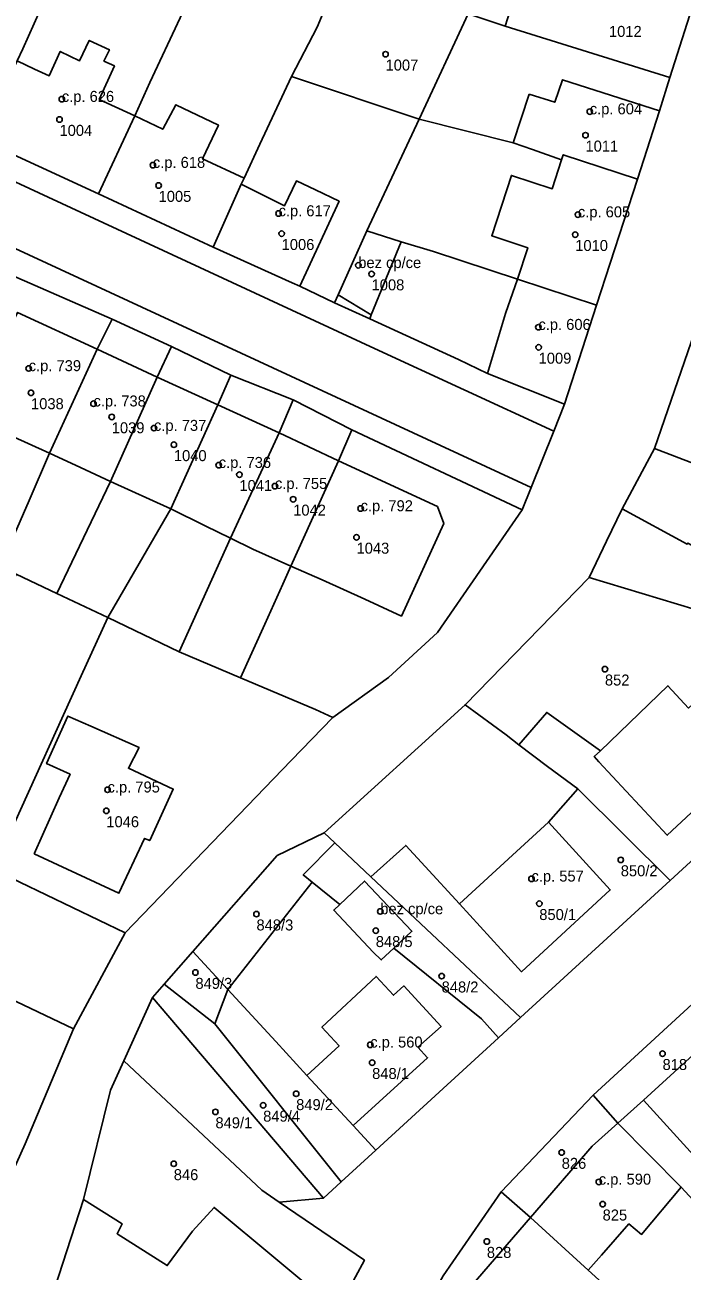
# Model space of a CAD drawing. Extents: x -878211 to -870363, y -1058464 to -1052522.
# Drawn here: x -874902.9 to -874843.1, y -1056630.7 to -1056517.4 of the extents above; entities that cross this region are included whole.
import ezdxf

# ---------------------------------------------------------------- set-up
doc = ezdxf.new("R2010")
doc.units = 0
for name, color, linetype in [('Definiční body', 7, 'Continuous'), ('Polygon budovy', 7, 'Continuous'), ('Polygon parcely', 7, 'Continuous')]:
    doc.layers.add(name, color=color, linetype=linetype)

msp = doc.modelspace()

# ---------------------------------------------------------------- linework, layer by layer
at = {"layer": 'Definiční body'}
for centre in [(-874870.08, -1056520.05994), (-874899.52, -1056524.14994), (-874899.73, -1056525.99994), (-874851.51, -1056525.27994), (-874851.9, -1056527.42994), (-874891.24, -1056530.14994), (-874890.72, -1056531.99994), (-874879.81, -1056534.54994), (-874852.59, -1056534.64994), (-874879.53, -1056536.37994), (-874852.83, -1056536.46994), (-874872.56, -1056539.25994), (-874871.35, -1056540.04994), (-874856.18, -1056544.88994), (-874856.16, -1056546.71994), (-874902.53, -1056548.63994), (-874902.32, -1056550.85994), (-874896.64, -1056551.84994), (-874894.98, -1056553.04994), (-874891.14, -1056554.06994), (-874889.33, -1056555.57994), (-874885.25, -1056557.43994), (-874883.37, -1056558.29994), (-874880.14, -1056559.34994), (-874878.48, -1056560.53994), (-874872.35, -1056561.37994), (-874872.72, -1056563.99994), (-874850.13, -1056575.98994), (-874895.36, -1056586.95994), (-874895.47, -1056588.87994), (-874848.69, -1056593.33994), (-874856.81, -1056595.05994), (-874856.1, -1056597.31994), (-874881.82, -1056598.26994), (-874870.56, -1056598.02994), (-874870.97, -1056599.77994), (-874887.37, -1056603.57994), (-874864.98, -1056603.90994), (-874871.47, -1056610.15994), (-874844.89, -1056610.95994), (-874871.3, -1056611.77994), (-874878.21, -1056614.60994), (-874881.21, -1056615.65994), (-874885.55, -1056616.25994), (-874854.06, -1056619.94994), (-874889.34, -1056620.97994), (-874850.69, -1056622.62994), (-874850.34, -1056624.64994), (-874860.87, -1056628.04994)]:
    msp.add_circle(centre, 0.25, dxfattribs=at)
at = {"layer": 'Polygon budovy'}
for points in [[(-874861.78, -1056513.02), (-874858.15, -1056514.16), (-874859.19, -1056517.5), (-874844.22, -1056522.17), (-874841.52, -1056513.7), (-874851.43, -1056510.47), (-874856.54, -1056508.91), (-874856.42, -1056508.49), (-874860.05, -1056507.38)], [(-874907.13, -1056527.72), (-874896.18, -1056532.77), (-874892.88, -1056525.66), (-874896.11, -1056524.17), (-874894.73, -1056521.12), (-874895.69, -1056520.69), (-874895.19, -1056519.66), (-874897.02, -1056518.8), (-874897.9, -1056520.65), (-874899.66, -1056519.81), (-874900.68, -1056522.04), (-874901.99, -1056521.42), (-874903.57, -1056520.67)], [(-874857.03, -1056523.69), (-874858.46, -1056528.12), (-874856.71, -1056528.74), (-874854.07, -1056529.68), (-874853.92, -1056529.2), (-874847.16, -1056531.42), (-874845.17, -1056525.2), (-874853.98, -1056522.38), (-874854.69, -1056524.43)], [(-874896.18, -1056532.77), (-874885.77, -1056537.61), (-874883.2, -1056531.88), (-874882.95, -1056531.34), (-874886.72, -1056529.58), (-874885.28, -1056526.51), (-874889.16, -1056524.65), (-874890.34, -1056526.88), (-874892.88, -1056525.66)], [(-874858.09, -1056540.52), (-874850.89, -1056542.89), (-874847.16, -1056531.42), (-874853.92, -1056529.2), (-874854.07, -1056529.68), (-874854.92, -1056532.3), (-874858.63, -1056531.09), (-874860.42, -1056536.57), (-874857.15, -1056537.66)], [(-874885.77, -1056537.61), (-874878.58, -1056540.86), (-874877.88, -1056541.17), (-874874.3, -1056533.43), (-874876.46, -1056532.4), (-874878.19, -1056531.58), (-874879.26, -1056533.84), (-874883.2, -1056531.88)], [(-874871.77, -1056536.13), (-874874.38, -1056541.94), (-874871.38, -1056543.78), (-874868.67, -1056537.12)], [(-874859.16, -1056543.65), (-874860.8, -1056549.09), (-874853.8, -1056551.88), (-874850.89, -1056542.89), (-874858.09, -1056540.52)], [(-874904.2, -1056554.73), (-874900.64, -1056556.36), (-874896.32, -1056546.88), (-874903.55, -1056543.55), (-874905.1, -1056546.78), (-874906.49, -1056546.22), (-874911.26, -1056556.7), (-874909.97, -1056557.35), (-874910.01, -1056557.53), (-874906.35, -1056559.27)], [(-874845.61, -1056555.93), (-874833.27, -1056560.66), (-874831.98, -1056556.65), (-874836.94, -1056554), (-874834.17, -1056548.37), (-874841.36, -1056544.65), (-874841.68, -1056544.48)], [(-874896.32, -1056546.88), (-874900.64, -1056556.36), (-874897.81, -1056557.66), (-874895.08, -1056558.91), (-874890.86, -1056549.43)], [(-874890.86, -1056549.43), (-874895.08, -1056558.91), (-874889.62, -1056561.41), (-874885.32, -1056551.95)], [(-874889.62, -1056561.41), (-874886.47, -1056562.96), (-874884.17, -1056564.08), (-874879.76, -1056554.49), (-874885.32, -1056551.95)], [(-874879.76, -1056554.49), (-874884.17, -1056564.08), (-874882.14, -1056565.08), (-874878.68, -1056566.62), (-874874.35, -1056557.03)], [(-874848.55, -1056561.42), (-874842.64, -1056564.62), (-874842.59, -1056564.53), (-874838.38, -1056566.81), (-874837.42, -1056565.01), (-874835.61, -1056565.91), (-874833.27, -1056560.66), (-874845.61, -1056555.93)], [(-874865.37, -1056561.21), (-874874.35, -1056557.03), (-874878.68, -1056566.62), (-874875.85, -1056567.86), (-874871.97, -1056569.62), (-874868.63, -1056571.16), (-874864.77, -1056562.75)], [(-874844.4, -1056577.5), (-874850.54, -1056583.41), (-874851.1, -1056583.95), (-874850.68, -1056584.41), (-874844.47, -1056591.1), (-874836.61, -1056583.79), (-874837.4, -1056582.95), (-874835.8, -1056581.49), (-874839.85, -1056577.06), (-874842.54, -1056579.53)], [(-874902.02, -1056592.79), (-874894.33, -1056596.38), (-874891.99, -1056591.38), (-874891.53, -1056591.58), (-874889.39, -1056586.9), (-874893.47, -1056585.01), (-874892.49, -1056583.12), (-874896.88, -1056581.18), (-874898.96, -1056580.26), (-874900.9, -1056584.58), (-874898.77, -1056585.55), (-874899.75, -1056587.7)], [(-874858.18, -1056592.59), (-874863.37, -1056597.35), (-874857.73, -1056603.51), (-874849.65, -1056596.07), (-874855.27, -1056589.92)], [(-874874.24, -1056597.39), (-874874.79, -1056597.91), (-874871.2, -1056601.74), (-874870.47, -1056602.44), (-874869.33, -1056601.37), (-874867.69, -1056599.83), (-874871.98, -1056595.26)], [(-874877.23, -1056612.95), (-874873.04, -1056617.49), (-874866.26, -1056611.34), (-874867.13, -1056610.38), (-874865.03, -1056608.48), (-874868.43, -1056604.8), (-874869.35, -1056605.65), (-874870.94, -1056603.93), (-874875.87, -1056608.54), (-874874.3, -1056610.24)], [(-874846.62, -1056615.19), (-874840.57, -1056621.86), (-874833.9, -1056615.79), (-874834.8, -1056614.69), (-874840.01, -1056609.16)], [(-874856.9, -1056625.86), (-874851.64, -1056630.65), (-874850.45, -1056629.3), (-874847.95, -1056626.45), (-874846.79, -1056627.4), (-874843.19, -1056623.1), (-874848.97, -1056617.28), (-874851.28, -1056619.38)], [(-874855.59, -1056639.15), (-874853.7, -1056637), (-874852.62, -1056637.94), (-874850.81, -1056635.87), (-874851.88, -1056634.93), (-874849.68, -1056632.43), (-874851.64, -1056630.65), (-874856.9, -1056625.86), (-874862.86, -1056632.79)]]:
    msp.add_lwpolyline(points, close=True, dxfattribs=at)
at = {"layer": 'Polygon parcely'}
for points in [[(-874851.3, -1056510.05), (-874856.42, -1056508.49), (-874860.05, -1056507.38), (-874860.34, -1056507.29), (-874871.28, -1056503.95), (-874874.21, -1056512.61), (-874862.56, -1056516.4), (-874859.19, -1056517.5), (-874844.22, -1056522.17), (-874841.52, -1056513.7), (-874841.4, -1056513.31)], [(-874885.99, -1056510.84), (-874897.52, -1056506.72), (-874899.06, -1056510.59), (-874900.48, -1056513.79), (-874903.07, -1056519.58), (-874903.57, -1056520.67), (-874907.13, -1056527.72), (-874896.18, -1056532.77), (-874892.88, -1056525.66), (-874891.51, -1056522.63)], [(-874911.83, -1056507.96), (-874914.59, -1056513.94), (-874918.59, -1056522.44), (-874907.13, -1056527.72), (-874903.57, -1056520.67), (-874903.07, -1056519.58), (-874900.48, -1056513.79)], [(-874885.99, -1056510.84), (-874891.51, -1056522.63), (-874892.88, -1056525.66), (-874896.18, -1056532.77), (-874885.77, -1056537.61), (-874883.2, -1056531.88), (-874882.95, -1056531.34), (-874881.51, -1056528.25), (-874878.63, -1056522.09), (-874876.3, -1056517.59), (-874875.15, -1056514.8)], [(-874862.56, -1056516.4), (-874874.21, -1056512.61), (-874875.15, -1056514.8), (-874876.3, -1056517.59), (-874878.63, -1056522.09), (-874867.02, -1056525.97)], [(-874859.19, -1056517.5), (-874862.56, -1056516.4), (-874867.02, -1056525.97), (-874858.46, -1056528.12), (-874856.71, -1056528.74), (-874854.07, -1056529.68), (-874853.92, -1056529.2), (-874847.16, -1056531.42), (-874845.17, -1056525.2), (-874844.22, -1056522.17)], [(-874878.63, -1056522.09), (-874881.51, -1056528.25), (-874882.95, -1056531.34), (-874883.2, -1056531.88), (-874885.77, -1056537.61), (-874878.58, -1056540.86), (-874877.88, -1056541.17), (-874874.71, -1056542.67), (-874874.38, -1056541.94), (-874871.77, -1056536.13), (-874867.02, -1056525.97)], [(-874854.07, -1056529.68), (-874856.71, -1056528.74), (-874858.46, -1056528.12), (-874867.02, -1056525.97), (-874871.77, -1056536.13), (-874868.67, -1056537.12), (-874865.72, -1056538), (-874858.09, -1056540.52), (-874850.89, -1056542.89), (-874847.16, -1056531.42), (-874853.92, -1056529.2)], [(-874857.65, -1056561.49), (-874856.84, -1056559.46), (-874875.82, -1056550.68), (-874905.42, -1056536.96), (-874921.88, -1056529.32), (-874923.47, -1056529.11), (-874925.12, -1056529.32), (-874926.09, -1056529.93), (-874926.4, -1056530.51), (-874926.47, -1056531.18), (-874926.31, -1056532.03), (-874925.7, -1056533.32), (-874924.49, -1056530.68), (-874905.58, -1056539.53), (-874894.95, -1056544.15), (-874889.56, -1056546.64), (-874884.16, -1056549.26), (-874878.49, -1056551.51), (-874873.16, -1056554.23)], [(-874871.77, -1056536.13), (-874874.38, -1056541.94), (-874874.71, -1056542.67), (-874871.52, -1056544.13), (-874871.38, -1056543.78), (-874868.67, -1056537.12)], [(-874868.67, -1056537.12), (-874871.38, -1056543.78), (-874871.52, -1056544.13), (-874863.44, -1056547.83), (-874860.8, -1056549.09), (-874853.8, -1056551.88), (-874850.89, -1056542.89), (-874858.09, -1056540.52), (-874865.72, -1056538)], [(-874894.95, -1056544.15), (-874905.58, -1056539.53), (-874913.9, -1056557.58), (-874915.9, -1056561.86), (-874913.71, -1056562.86), (-874908.47, -1056565.14), (-874905.44, -1056566.48), (-874903.83, -1056563.71), (-874902.5, -1056560.65), (-874900.64, -1056556.36), (-874896.32, -1056546.88)], [(-874889.56, -1056546.64), (-874894.95, -1056544.15), (-874896.32, -1056546.88), (-874900.64, -1056556.36), (-874902.5, -1056560.65), (-874903.83, -1056563.71), (-874905.44, -1056566.48), (-874903.67, -1056567.35), (-874899.97, -1056569.11), (-874898.6, -1056566.25), (-874895.08, -1056558.91), (-874890.86, -1056549.43)], [(-874822.15, -1056554.74), (-874822.6, -1056554.5), (-874834.17, -1056548.37), (-874841.36, -1056544.65), (-874841.68, -1056544.48), (-874845.61, -1056555.93), (-874833.27, -1056560.66), (-874830.35, -1056561.65), (-874830.56, -1056563.3), (-874827.76, -1056564.58), (-874826.27, -1056561.88)], [(-874884.16, -1056549.26), (-874889.56, -1056546.64), (-874890.86, -1056549.43), (-874895.08, -1056558.91), (-874898.6, -1056566.25), (-874899.97, -1056569.11), (-874895.33, -1056571.3), (-874893.69, -1056568.46), (-874889.62, -1056561.41), (-874885.32, -1056551.95)], [(-874878.49, -1056551.51), (-874884.16, -1056549.26), (-874885.32, -1056551.95), (-874889.62, -1056561.41), (-874893.69, -1056568.46), (-874895.33, -1056571.3), (-874888.86, -1056574.41), (-874884.17, -1056564.08), (-874879.76, -1056554.49)], [(-874873.16, -1056554.23), (-874878.49, -1056551.51), (-874879.76, -1056554.49), (-874884.17, -1056564.08), (-874888.86, -1056574.41), (-874883.26, -1056576.77), (-874881.07, -1056571.91), (-874879.43, -1056568.27), (-874878.68, -1056566.62), (-874874.35, -1056557.03)], [(-874857.65, -1056561.49), (-874873.16, -1056554.23), (-874874.35, -1056557.03), (-874878.68, -1056566.62), (-874879.43, -1056568.27), (-874881.07, -1056571.91), (-874883.26, -1056576.77), (-874876.46, -1056579.67), (-874874.86, -1056580.39), (-874869.82, -1056576.75), (-874865.36, -1056572.67)], [(-874830.35, -1056561.65), (-874833.27, -1056560.66), (-874845.61, -1056555.93), (-874848.55, -1056561.42), (-874849.99, -1056564.35), (-874851.56, -1056567.65), (-874845.14, -1056569.59), (-874837.09, -1056572.02), (-874830.56, -1056563.3)], [(-874914.37, -1056590.37), (-874905.76, -1056594.22), (-874899.38, -1056580.14), (-874897.76, -1056576.59), (-874895.33, -1056571.3), (-874899.97, -1056569.11), (-874903.67, -1056567.35), (-874908.86, -1056578.17), (-874913.07, -1056587.7)], [(-874851.56, -1056567.65), (-874862.85, -1056579.23), (-874859.11, -1056581.97), (-874857.96, -1056582.88), (-874855.42, -1056579.93), (-874850.54, -1056583.41), (-874844.4, -1056577.5), (-874842.54, -1056579.53), (-874839.85, -1056577.06), (-874835.68, -1056573.25), (-874837.09, -1056572.02), (-874845.14, -1056569.59)], [(-874905.76, -1056594.22), (-874893.76, -1056599.97), (-874878.66, -1056584.31), (-874874.86, -1056580.39), (-874876.46, -1056579.67), (-874883.26, -1056576.77), (-874888.86, -1056574.41), (-874895.33, -1056571.3), (-874897.76, -1056576.59), (-874899.38, -1056580.14)], [(-874827.77, -1056580.13), (-874835.68, -1056573.25), (-874839.85, -1056577.06), (-874842.54, -1056579.53), (-874844.4, -1056577.5), (-874850.54, -1056583.41), (-874855.42, -1056579.93), (-874857.96, -1056582.88), (-874855.35, -1056584.85), (-874852.58, -1056586.88), (-874844.21, -1056595.2)], [(-874859.11, -1056581.97), (-874862.85, -1056579.23), (-874875.65, -1056590.89), (-874874.7, -1056591.78), (-874871.42, -1056594.87), (-874868.25, -1056592.02), (-874866.48, -1056593.94), (-874863.37, -1056597.35), (-874857.73, -1056603.51), (-874849.65, -1056596.07), (-874855.27, -1056589.92), (-874852.58, -1056586.88), (-874855.35, -1056584.85), (-874857.96, -1056582.88)], [(-874844.21, -1056595.2), (-874852.58, -1056586.88), (-874855.27, -1056589.92), (-874849.65, -1056596.07), (-874857.73, -1056603.51), (-874863.37, -1056597.35), (-874866.48, -1056593.94), (-874868.25, -1056592.02), (-874871.42, -1056594.87), (-874857.81, -1056607.68)], [(-874887.62, -1056601.68), (-874884.43, -1056605.13), (-874876.75, -1056595.36), (-874877.56, -1056594.71), (-874874.7, -1056591.78), (-874875.65, -1056590.89), (-874879.93, -1056592.95)], [(-874859.81, -1056609.52), (-874857.81, -1056607.68), (-874871.42, -1056594.87), (-874874.7, -1056591.78), (-874877.56, -1056594.71), (-874876.75, -1056595.36), (-874874.24, -1056597.39), (-874871.98, -1056595.26), (-874867.69, -1056599.83), (-874869.33, -1056601.37), (-874861.36, -1056607.81)], [(-874871.98, -1056595.26), (-874874.24, -1056597.39), (-874874.79, -1056597.91), (-874871.2, -1056601.74), (-874870.47, -1056602.44), (-874869.33, -1056601.37), (-874867.69, -1056599.83)], [(-874870.95, -1056619.74), (-874859.81, -1056609.52), (-874861.36, -1056607.81), (-874869.33, -1056601.37), (-874870.47, -1056602.44), (-874871.2, -1056601.74), (-874874.79, -1056597.91), (-874874.24, -1056597.39), (-874876.75, -1056595.36), (-874884.43, -1056605.13), (-874880.06, -1056609.86), (-874877.23, -1056612.95), (-874873.04, -1056617.49)], [(-874890.22, -1056604.64), (-874885.6, -1056608.24), (-874884.43, -1056605.13), (-874887.62, -1056601.68)], [(-874917.92, -1056626.51), (-874907.36, -1056629.2), (-874906.16, -1056626.46), (-874902.86, -1056619.17), (-874898.46, -1056608.69), (-874907.59, -1056604.37), (-874908.96, -1056607.18), (-874912.31, -1056614.6), (-874914.51, -1056619.47), (-874915.67, -1056621.61)], [(-874875.73, -1056624.12), (-874874.11, -1056622.63), (-874885.6, -1056608.24), (-874890.22, -1056604.64), (-874891.28, -1056605.84)], [(-874874.11, -1056622.63), (-874870.95, -1056619.74), (-874873.04, -1056617.49), (-874877.23, -1056612.95), (-874880.06, -1056609.86), (-874884.43, -1056605.13), (-874885.6, -1056608.24)], [(-874879.74, -1056624.46), (-874875.73, -1056624.12), (-874891.28, -1056605.84), (-874893.89, -1056611.61), (-874881.34, -1056623.37)], [(-874842.19, -1056606.46), (-874851.21, -1056614.74), (-874848.97, -1056617.28), (-874846.62, -1056615.19), (-874840.01, -1056609.16)], [(-874840.01, -1056609.16), (-874846.62, -1056615.19), (-874848.97, -1056617.28), (-874843.19, -1056623.1), (-874840.25, -1056626.29), (-874836.27, -1056630.59), (-874833.86, -1056629.41), (-874826.06, -1056623.92), (-874833.9, -1056615.79), (-874834.8, -1056614.69)], [(-874872, -1056629.76), (-874879.74, -1056624.46), (-874881.34, -1056623.37), (-874893.89, -1056611.61), (-874895.1, -1056614.29), (-874897.56, -1056624.22), (-874894.04, -1056626.44), (-874894.49, -1056627.34), (-874889.93, -1056630.24), (-874887.64, -1056627.11), (-874885.68, -1056624.94), (-874874.45, -1056634.28)], [(-874851.21, -1056614.74), (-874859.56, -1056623.54), (-874856.9, -1056625.86), (-874851.28, -1056619.38), (-874848.97, -1056617.28)], [(-874845.96, -1056636.47), (-874842.98, -1056634.52), (-874836.27, -1056630.59), (-874840.25, -1056626.29), (-874843.19, -1056623.1), (-874848.97, -1056617.28), (-874851.28, -1056619.38), (-874856.9, -1056625.86), (-874851.64, -1056630.65), (-874849.68, -1056632.43), (-874848.94, -1056633.11)], [(-874859.56, -1056623.54), (-874864.85, -1056631.16), (-874865.43, -1056632.19), (-874866.8, -1056638.2), (-874862.86, -1056632.79), (-874856.9, -1056625.86)], [(-874874.45, -1056634.28), (-874885.68, -1056624.94), (-874887.64, -1056627.11), (-874889.93, -1056630.24), (-874894.49, -1056627.34), (-874894.04, -1056626.44), (-874897.56, -1056624.22), (-874905.09, -1056647.48), (-874879.78, -1056653.48)], [(-874859.04, -1056638.48), (-874853.32, -1056643.69), (-874850.86, -1056641.27), (-874845.96, -1056636.47), (-874848.94, -1056633.11), (-874849.68, -1056632.43), (-874851.64, -1056630.65), (-874856.9, -1056625.86), (-874862.86, -1056632.79), (-874866.8, -1056638.2), (-874861.86, -1056641.63)]]:
    msp.add_lwpolyline(points, close=True, dxfattribs=at)
for points in [[(-874905.09, -1056647.48), (-874897.56, -1056624.22), (-874895.1, -1056614.29), (-874893.89, -1056611.61), (-874891.28, -1056605.84), (-874890.22, -1056604.64), (-874887.62, -1056601.68), (-874879.93, -1056592.95), (-874875.65, -1056590.89), (-874862.85, -1056579.23), (-874851.56, -1056567.65), (-874849.99, -1056564.35), (-874848.55, -1056561.42), (-874845.61, -1056555.93), (-874841.68, -1056544.48), (-874841.36, -1056544.65), (-874838.77, -1056535.99), (-874838.61, -1056535.52), (-874835.36, -1056525.38), (-874831.43, -1056513.29)], [(-874841.52, -1056513.7), (-874844.22, -1056522.17), (-874845.17, -1056525.2), (-874847.16, -1056531.42), (-874850.89, -1056542.89), (-874853.8, -1056551.88), (-874854.79, -1056554.35), (-874856.84, -1056559.46), (-874857.65, -1056561.49), (-874865.36, -1056572.67), (-874869.82, -1056576.75)], [(-874864.85, -1056631.16), (-874859.56, -1056623.54), (-874851.21, -1056614.74), (-874842.19, -1056606.46), (-874836.31, -1056601.16), (-874833.34, -1056598.49), (-874824.75, -1056590.8), (-874817.86, -1056584.61), (-874813.48, -1056580.64), (-874810.77, -1056578.18), (-874800.56, -1056568.93), (-874785.59, -1056555.05), (-874777.07, -1056544.16), (-874769.01, -1056533.49), (-874763.27, -1056525.64), (-874756.17, -1056515.56)], [(-874768.48, -1056516.12), (-874775.04, -1056525.67), (-874780.04, -1056532.99), (-874786.72, -1056542.34), (-874794.51, -1056549.85), (-874798.97, -1056554.01), (-874805.05, -1056559.5), (-874811.02, -1056564.95), (-874817.64, -1056570.92), (-874827.77, -1056580.13), (-874844.21, -1056595.2), (-874857.81, -1056607.68), (-874859.81, -1056609.52), (-874870.95, -1056619.74), (-874874.11, -1056622.63), (-874875.73, -1056624.12), (-874879.74, -1056624.46), (-874872, -1056629.76), (-874874.45, -1056634.28)], [(-874926.87, -1056520.97), (-874895.74, -1056535.41), (-874871.08, -1056546.83), (-874854.79, -1056554.35), (-874853.8, -1056551.88), (-874860.8, -1056549.09), (-874863.44, -1056547.83), (-874871.52, -1056544.13), (-874874.71, -1056542.67), (-874877.88, -1056541.17), (-874878.58, -1056540.86), (-874885.77, -1056537.61), (-874896.18, -1056532.77), (-874907.13, -1056527.72)], [(-874905.42, -1056536.96), (-874875.82, -1056550.68), (-874856.84, -1056559.46), (-874854.79, -1056554.35), (-874871.08, -1056546.83), (-874895.74, -1056535.41), (-874926.87, -1056520.97)], [(-874869.82, -1056576.75), (-874874.86, -1056580.39), (-874878.66, -1056584.31), (-874893.76, -1056599.97), (-874898.46, -1056608.69), (-874902.86, -1056619.17), (-874906.16, -1056626.46)], [(-874907.59, -1056604.37), (-874898.46, -1056608.69), (-874893.76, -1056599.97), (-874905.76, -1056594.22)]]:
    msp.add_lwpolyline(points, dxfattribs=at)

# ---------------------------------------------------------------- texts
at = {"layer": 'Definiční body'}
for s, p in [('1012', (-874849.76, -1056518.489)), ('1007', (-874870.08, -1056521.549)), ('c.p. 626', (-874899.52, -1056524.399)), ('c.p. 604', (-874851.51, -1056525.53)), ('1004', (-874899.73, -1056527.489)), ('1011', (-874851.9, -1056528.919)), ('c.p. 618', (-874891.24, -1056530.399)), ('1005', (-874890.72, -1056533.489)), ('c.p. 617', (-874879.81, -1056534.8)), ('c.p. 605', (-874852.59, -1056534.899)), ('1006', (-874879.53, -1056537.869)), ('1010', (-874852.83, -1056537.959)), ('bez cp/ce', (-874872.56, -1056539.51)), ('1008', (-874871.35, -1056541.539)), ('c.p. 606', (-874856.18, -1056545.139)), ('1009', (-874856.16, -1056548.209)), ('c.p. 739', (-874902.53, -1056548.889)), ('1038', (-874902.32, -1056552.349)), ('c.p. 738', (-874896.64, -1056552.1)), ('c.p. 737', (-874891.14, -1056554.32)), ('1039', (-874894.98, -1056554.539)), ('1040', (-874889.33, -1056557.069)), ('c.p. 736', (-874885.25, -1056557.69)), ('1041', (-874883.37, -1056559.789)), ('c.p. 755', (-874880.14, -1056559.6)), ('1042', (-874878.48, -1056562.029)), ('c.p. 792', (-874872.35, -1056561.629)), ('1043', (-874872.72, -1056565.489)), ('852', (-874850.13, -1056577.479)), ('c.p. 795', (-874895.36, -1056587.21)), ('1046', (-874895.47, -1056590.369)), ('850/2', (-874848.69, -1056594.829)), ('c.p. 557', (-874856.81, -1056595.31)), ('bez cp/ce', (-874870.56, -1056598.28)), ('850/1', (-874856.1, -1056598.809)), ('848/3', (-874881.82, -1056599.759)), ('848/5', (-874870.97, -1056601.269)), ('849/3', (-874887.37, -1056605.069)), ('848/2', (-874864.98, -1056605.399)), ('c.p. 560', (-874871.47, -1056610.409)), ('848/1', (-874871.3, -1056613.269)), ('818', (-874844.89, -1056612.449)), ('849/2', (-874878.21, -1056616.099)), ('849/1', (-874885.55, -1056617.749)), ('849/4', (-874881.21, -1056617.149)), ('826', (-874854.06, -1056621.439)), ('846', (-874889.34, -1056622.469)), ('c.p. 590', (-874850.69, -1056622.879)), ('825', (-874850.34, -1056626.139)), ('828', (-874860.87, -1056629.539))]:
    msp.add_text(s, height=0.999996, dxfattribs=at).set_placement(p)

doc.saveas('drawing.dxf')
